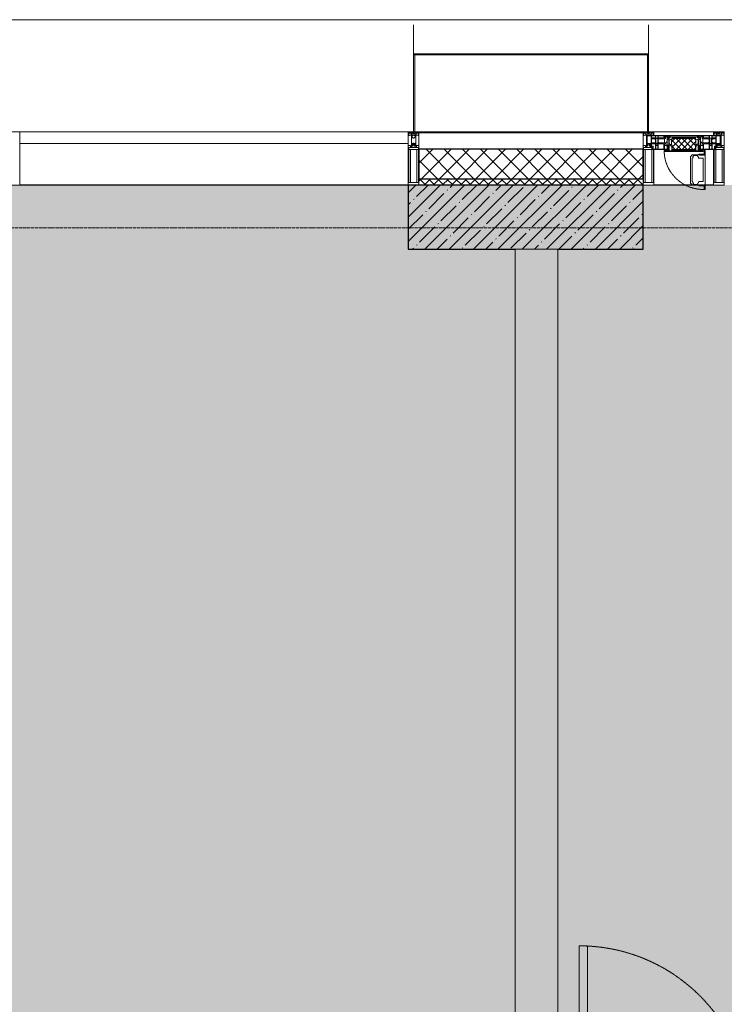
# Model space of a CAD drawing. Header units: millimetres. Extents: x -551130 to 178656, y -69521 to 202936.
# Tile 329 of 402: x -188723 to -185423, y 183830 to 188444. Entities that reach past the tile are written whole.
import ezdxf

# ---------------------------------------------------------------- set-up
doc = ezdxf.new("R2010")
doc.units = ezdxf.units.MM
doc.linetypes.add('-D1-02х01', pattern=[3, 2, -1])
doc.linetypes.add('-D1d1-15x02', pattern=[19, 15, -2, 0, -2])
for name, color, linetype, lineweight in [('_0', 7, 'Continuous', 13), ('A-COLS', 7, 'Continuous', 5), ('A-DETL-GENF', 7, 'Continuous', 5), ('A-DOOR', 7, 'Continuous', 5), ('A-GLAZ', 7, 'Continuous', 5), ('A-GLAZ-CURT', 8, 'Continuous', 5), ('A-GLAZ-CWMG', 8, 'Continuous', 5), ('A-WALL', 7, 'Continuous', 5), ('A-WALL-FNSH', 8, 'Continuous', 5), ('I-WALL', 7, 'Continuous', 5), ('S-COLS', 7, 'Continuous', 5), ('S-GRID', 7, 'Continuous', 5), ('Ограждение', 7, 'Continuous', 5), ('Поручни', 7, 'Continuous', 5)]:
    doc.layers.add(name, color=color, linetype=linetype, lineweight=lineweight)

# ---------------------------------------------------------------- blocks, each defined once
blk = doc.blocks.new('Rectangular Mullion - 50Wx250H-V1-50_AS_M_L17')
at = {"layer": 'A-DETL-GENF'}
for p, q in [((-25, 84), (-25, 250)), ((-25, 250), (0, 250)), ((-23, 237.3), (0, 237.3)), ((-23, 237.3), (-23, 84)), ((-14.9, 84), (-14.9, 237.3)), ((25, 250), (0, 250)), ((23, 237.3), (0, 237.3)), ((14.9, 84), (14.9, 237.3)), ((23, 237.3), (23, 73.6)), ((25, 65.2), (25, 250)), ((0, 84), (-15, 84)), ((-0.5, 73.6), (-15, 73.6)), ((-10, 71.3), (-12, 71.3)), ((-10, 57.4), (-10, 71.3)), ((-7, 65.2), (-5.9, 67.3)), ((-7, 65.2), (-7, 57)), ((-4.1, 67.3), (-5.9, 67.3)), ((-4.1, 67.3), (-2.9, 65.1)), ((-2.9, 65.1), (-2.9, 57)), ((0, 84), (23, 84)), ((0.5, 73.6), (23, 73.6)), ((4.1, 67.3), (2.9, 65.1)), ((2.9, 65.1), (2.9, 57)), ((4.1, 67.3), (5.9, 67.3)), ((7, 65.2), (5.9, 67.3)), ((7, 65.2), (7, 54.7)), ((8.7, 53), (7, 54.7)), ((8.7, 53), (10, 53)), ((10, 71.3), (14, 71.3)), ((10, 53), (10, 71.3)), ((10, 53), (10, 17)), ((14, 71.3), (14, 65.2)), ((14, 65.2), (25, 65.2)), ((-23.8, 14.6), (-25, 14.2)), ((-25, 0), (-25, 14.2)), ((-23.8, 17), (-23.8, 14.6)), ((-22.5, 10.6), (-23.8, 14.6)), ((-22.5, 10.6), (-23.7, 9.9)), ((-23.7, 1.3), (-23.7, 9.9)), ((-23.7, 1.3), (-11.8, 1.3)), ((-23.2, 10.2), (-22.5, 8)), ((-22.5, 8), (-22.5, 4.5)), ((-21.3, 4.5), (-22.5, 4.5)), ((-22.3, 17), (-22.3, 16)), ((-22.3, 16), (-21.3, 16)), ((-19.9, 17), (-21.3, 16)), ((-21.3, 4.5), (-21.3, 6.5)), ((-21.3, 6.5), (-14.2, 6.5)), ((-7.4, 16.6), (-18.4, 16.6)), ((-14.2, 6.5), (-14.2, 4.5)), ((-13.2, 4.5), (-14.2, 4.5)), ((-13.2, 4.5), (-12.2, 7.2)), ((-12.7, 7.6), (-11.3, 11.4)), ((-12.7, 7.6), (-11.8, 6.9)), ((-12.2, 9), (-12.2, 14.8)), ((-12.2, 14.8), (0, 14.8)), ((-11.8, 1.3), (-11.8, 6.9)), ((-10.5, 11.2), (-11.3, 11.4)), ((-10.5, 1.5), (-10.5, 11.2)), ((-4.8, 1.5), (-10.5, 1.5)), ((0, 8), (-4.8, 8)), ((-4.8, 1.5), (-4.8, 8)), ((-2.6, 16.8), (0, 16.8)), ((2.6, 16.8), (0, 16.8)), ((0, 14.8), (0, 16.8)), ((0, 14.8), (0, 16.8)), ((12.2, 14.8), (0, 14.8)), ((0, 0), (0, 8)), ((0, 8), (4.8, 8)), ((0, 0), (0, 8)), ((4.8, 1.5), (4.8, 8)), ((4.8, 1.5), (10.5, 1.5)), ((8.5, 23), (6, 25.5)), ((6, 18), (7.4, 18)), ((7.4, 18), (7.4, 16.6)), ((7.4, 16.6), (18.4, 16.6)), ((7.5, 18.5), (8.5, 18.5)), ((7.5, 17), (7.5, 18.5)), ((10, 17), (7.5, 17)), ((8.5, 18.5), (8.5, 23)), ((10.5, 11.2), (11.3, 11.4)), ((10.5, 1.5), (10.5, 11.2)), ((12.7, 7.6), (11.3, 11.4)), ((12.7, 7.6), (11.8, 6.9)), ((11.8, 1.3), (11.8, 6.9)), ((23.7, 1.3), (11.8, 1.3)), ((12.2, 9), (12.2, 14.8)), ((13.2, 4.5), (12.2, 7.2)), ((13.2, 4.5), (14.2, 4.5)), ((21.3, 6.5), (14.2, 6.5)), ((14.2, 6.5), (14.2, 4.5)), ((18.4, 16.6), (19, 17.6)), ((19, 17.6), (21.3, 16)), ((22.3, 16), (21.3, 16)), ((21.3, 4.5), (21.3, 6.5)), ((21.3, 4.5), (22.5, 4.5)), ((22.3, 17), (22.3, 16)), ((22.3, 17), (23.8, 17)), ((22.5, 10.6), (23.8, 14.6)), ((22.5, 10.6), (23.7, 9.9)), ((23.2, 10.2), (22.5, 8)), ((22.5, 8), (22.5, 4.5)), ((23.7, 1.3), (23.7, 9.9)), ((23.8, 17), (23.8, 14.6)), ((23.8, 14.6), (25, 14.2)), ((25, 0), (25, 14.2)), ((-25, 0), (0, 0)), ((25, 0), (0, 0))]:
    blk.add_line(p, q, dxfattribs=at)
for centre, start, end in [((-0.5, 73.1), 360, 90), ((0.5, 73.1), 90, 180)]:
    blk.add_arc(centre, 0.5, start, end, dxfattribs=at)
blk = doc.blocks.new('Rectangular Mullion - R_StandardFrame_50Wx250H-3538113-50_AS_M_L17')
at = {"layer": 'A-GLAZ-CWMG', "lineweight": 9}
for p, q in [((-25, 84), (-25, 250)), ((-25, 250), (25, 250)), ((25, 250), (25, 0)), ((-25, 0), (-25, 17)), ((25, 0), (-25, 0))]:
    blk.add_line(p, q, dxfattribs=at)
blk = doc.blocks.new('A_PAN_Створка - 383мм-V28-50_AS_M_L17')
at = {"layer": 'A-GLAZ-CURT'}
h = blk.add_hatch(dxfattribs=at)
h.set_pattern_fill('FP_29', color=256, style=0, pattern_type=2)
h.set_pattern_definition([(45, (-6640, -29700), (-14.142136, 14.142136), []), (135, (-6640, -29700), (-14.142136, -14.142136), [])])
h.paths.add_polyline_path([(53.6, -82.7), (54.6, -81.8), (54.6, -63.4), (57.2, -60.8), (57.2, -36.4), (54.9, -34.1), (54.5, -31.8), (-54.5, -31.8), (-54.9, -34.1), (-57.2, -36.4), (-57.2, -60.8), (-54.6, -63.4), (-53.6, -82.7), (-39.1, -82.7)])
at = {"layer": 'A-DETL-GENF'}
for p, q in [((-70, -32.1), (-61.4, -23.5)), ((-70, -62.5), (-70, -32.1)), ((-67.8, -38.3), (-65.7, -37.4)), ((-67.8, -55.7), (-67.8, -38.3)), ((-65.7, -37.4), (-60.8, -34.7)), ((61.4, -23.5), (-61.4, -23.5)), ((-60.8, -34.7), (-57.3, -35.9)), ((-55.2, -33.8), (-57.3, -35.9)), ((-54.9, -34.1), (-57.2, -36.4)), ((-57.2, -36.4), (-57.2, -60.8)), ((-55.2, -33.8), (-54.8, -31.5)), ((-54.9, -25.8), (-53.9, -24.8)), ((-54.9, -29.5), (-54.9, -25.8)), ((-53.9, -30.5), (-54.9, -29.5)), ((-54.5, -31.8), (-54.9, -34.1)), ((0, -31.5), (-54.8, -31.5)), ((54.5, -31.8), (-54.5, -31.8)), ((-53.9, -24.8), (53.9, -24.8)), ((53.9, -30.5), (-53.9, -30.5)), ((0, -31.5), (54.8, -31.5)), ((54.9, -25.8), (53.9, -24.8)), ((53.9, -30.5), (54.9, -29.5)), ((54.9, -34.1), (54.5, -31.8)), ((55.2, -33.8), (54.8, -31.5)), ((54.9, -29.5), (54.9, -25.8)), ((57.2, -36.4), (54.9, -34.1)), ((55.2, -33.8), (57.3, -35.9)), ((57.2, -60.8), (57.2, -36.4)), ((60.8, -34.7), (57.3, -35.9)), ((65.7, -37.4), (60.8, -34.7)), ((70, -32.1), (61.4, -23.5)), ((67.8, -38.3), (65.7, -37.4)), ((67.8, -55.7), (67.8, -38.3)), ((70, -62.5), (70, -32.1)), ((-91.5, -87.5), (-73.9, -87.5)), ((-91.5, -92), (-91.5, -87.5)), ((-91.5, -92), (91.5, -92)), ((-83.4, -90.3), (-83.4, -87.5)), ((-83.4, -90.3), (-69.4, -90.3)), ((-73.9, -62.5), (-70, -62.5)), ((-73.9, -87.5), (-73.9, -62.5)), ((-69.4, -66.5), (-73.9, -66.5)), ((-73.9, -81.5), (-69.4, -81.5)), ((-69.4, -85.5), (-73.9, -85.5)), ((-69.4, -81.5), (-69.4, -66.5)), ((-69.4, -90.3), (-69.4, -85.5)), ((-61.7, -62.5), (-67.9, -62.5)), ((-67.9, -62.5), (-67.9, -89.3)), ((-67.9, -89.3), (-66.9, -90.3)), ((-66, -56.5), (-67.8, -55.7)), ((-66.9, -90.3), (-57.4, -90.3)), ((-66, -56.5), (-62, -59.1)), ((-62, -59.1), (-60.7, -61)), ((-61.7, -64.9), (-61.7, -62.5)), ((-60.1, -67.7), (-61.7, -64.9)), ((-60.7, -61), (-57.4, -61)), ((-56.4, -67.7), (-60.1, -67.7)), ((-57.4, -61), (-54.9, -63.5)), ((-57.4, -90.3), (-56.4, -89.4)), ((-57.2, -60.8), (-54.6, -63.4)), ((-56.4, -89.4), (-56.4, -67.7)), ((-54.9, -63.5), (-54.9, -81.9)), ((-54.9, -81.9), (-53.8, -83)), ((-54.9, -85.6), (-53.9, -84.6)), ((-54.9, -89.3), (-54.9, -85.6)), ((-53.9, -90.3), (-54.9, -89.3)), ((-54.6, -63.4), (-54.6, -81.8)), ((-54.6, -81.8), (-53.6, -82.7)), ((-53.9, -84.6), (53.9, -84.6)), ((53.9, -90.3), (-53.9, -90.3)), ((53.8, -83), (-53.8, -83)), ((-53.6, -82.7), (53.6, -82.7)), ((53.6, -82.7), (54.6, -81.8)), ((54.9, -81.9), (53.8, -83)), ((54.9, -85.6), (53.9, -84.6)), ((53.9, -90.3), (54.9, -89.3)), ((54.6, -63.4), (57.2, -60.8)), ((54.6, -81.8), (54.6, -63.4)), ((57.4, -61), (54.9, -63.5)), ((54.9, -63.5), (54.9, -81.9)), ((54.9, -89.3), (54.9, -85.6)), ((56.4, -67.7), (60.1, -67.7)), ((56.4, -89.4), (56.4, -67.7)), ((57.4, -90.3), (56.4, -89.4)), ((60.7, -61), (57.4, -61)), ((66.9, -90.3), (57.4, -90.3)), ((60.1, -67.7), (61.7, -64.9)), ((62, -59.1), (60.7, -61)), ((61.7, -62.5), (67.9, -62.5)), ((61.7, -64.9), (61.7, -62.5)), ((66, -56.5), (62, -59.1)), ((66, -56.5), (67.8, -55.7)), ((67.9, -89.3), (66.9, -90.3)), ((67.9, -62.5), (67.9, -89.3)), ((69.4, -66.5), (73.9, -66.5)), ((69.4, -81.5), (69.4, -66.5)), ((73.9, -81.5), (69.4, -81.5)), ((69.4, -85.5), (73.9, -85.5)), ((69.4, -90.3), (69.4, -85.5)), ((83.4, -90.3), (69.4, -90.3)), ((73.9, -62.5), (70, -62.5)), ((73.9, -87.5), (73.9, -62.5)), ((91.5, -87.5), (73.9, -87.5)), ((83.4, -90.3), (83.4, -87.5)), ((91.5, -92), (91.5, -87.5))]:
    blk.add_line(p, q, dxfattribs=at)
at = {"layer": 'A-DETL-GENF', "color": 9, "true_color": 0xc8c8c8}
for p, q in [((95.1, -87.5), (95.1, -105.1)), ((99.6, -87.5), (95.1, -87.5)), ((99.6, -270.5), (99.6, -87.5)), ((39.7, -109), (31.1, -117.6)), ((31.1, -117.6), (31.1, -240.4)), ((41.4, -123.8), (39.1, -124.2)), ((39.1, -179), (39.1, -124.2)), ((70.1, -109), (39.7, -109)), ((41.4, -123.8), (43.5, -121.7)), ((45, -113.3), (42.3, -118.2)), ((42.3, -118.2), (43.5, -121.7)), ((45.9, -111.2), (45, -113.3)), ((63.3, -111.2), (45.9, -111.2)), ((64.1, -113), (63.3, -111.2)), ((64.1, -113), (66.7, -117)), ((66.7, -117), (68.6, -118.3)), ((68.6, -118.3), (68.6, -121.6)), ((68.6, -121.6), (71.1, -124.1)), ((70.1, -105.1), (70.1, -109)), ((95.1, -105.1), (70.1, -105.1)), ((71.1, -124.1), (89.5, -124.1)), ((74.1, -109.6), (74.1, -105.1)), ((89.1, -109.6), (74.1, -109.6)), ((89.1, -105.1), (89.1, -109.6)), ((89.5, -124.1), (90.6, -125.2)), ((90.6, -125.2), (90.6, -232.8)), ((93.1, -109.6), (93.1, -105.1)), ((97.9, -109.6), (93.1, -109.6)), ((97.9, -95.6), (95.1, -95.6)), ((97.9, -95.6), (97.9, -109.6)), ((39.1, -179), (39.1, -233.8)), ((39.7, -249), (31.1, -240.4)), ((41.4, -234.2), (39.1, -233.8)), ((70.1, -249), (39.7, -249)), ((41.4, -234.2), (43.5, -236.3)), ((42.3, -239.8), (43.5, -236.3)), ((45, -244.7), (42.3, -239.8)), ((45.9, -246.8), (45, -244.7)), ((63.3, -246.8), (45.9, -246.8)), ((64.1, -245), (63.3, -246.8)), ((64.1, -245), (66.7, -241)), ((66.7, -241), (68.6, -239.7)), ((68.6, -236.4), (71.1, -233.9)), ((68.6, -239.7), (68.6, -236.4)), ((70.1, -252.9), (70.1, -249)), ((95.1, -252.9), (70.1, -252.9)), ((71.1, -233.9), (89.5, -233.9)), ((74.1, -248.4), (74.1, -252.9)), ((89.1, -248.4), (74.1, -248.4)), ((89.1, -252.9), (89.1, -248.4)), ((89.5, -233.9), (90.6, -232.8)), ((93.1, -248.4), (93.1, -252.9)), ((97.9, -248.4), (93.1, -248.4)), ((95.1, -270.5), (95.1, -252.9)), ((97.9, -262.4), (95.1, -262.4)), ((99.6, -270.5), (95.1, -270.5)), ((97.9, -262.4), (97.9, -248.4))]:
    blk.add_line(p, q, dxfattribs=at)
at = {"layer": 'A-GLAZ'}
for p, q in [((-67.9, -17), (-171, -17)), ((-171, -17), (-171, -57)), ((-171, -18.5), (-153.5, -18.5)), ((-153.5, -18.5), (-152, -20)), ((-152, -20), (-152, -73.5)), ((-150.5, -17), (-150.5, -29.4)), ((-132.4, -18.6), (-150.5, -18.6)), ((-150.5, -29.4), (-132.4, -29.4)), ((-150.5, -33.6), (-150.5, -68)), ((-136.3, -33.6), (-150.5, -33.6)), ((-137.2, -31), (-135.8, -35)), ((-132.5, -31), (-137.2, -31)), ((-132.1, -36.8), (-135.8, -35)), ((-132.5, -31.9), (-133.4, -33.7)), ((-133.4, -33.7), (-130.1, -35.3)), ((-132.5, -31.9), (-132.5, -31)), ((-132.4, -29.4), (-132.4, -18.6)), ((-132.1, -49), (-132.1, -36.8)), ((-131, -18.2), (-131, -29.5)), ((-120.8, -18.2), (-131, -18.2)), ((-131, -29.5), (-120.8, -29.5)), ((-131, -30.9), (-131, -33)), ((-120.8, -30.9), (-131, -30.9)), ((-129.4, -34.6), (-131, -33)), ((-130.1, -35.3), (-129.4, -34.6)), ((-130.1, -35.3), (-130.1, -50.4)), ((-122.4, -34.6), (-120.8, -33)), ((-121.7, -35.3), (-122.4, -34.6)), ((-118.4, -33.7), (-121.7, -35.3)), ((-121.7, -35.3), (-121.7, -50.4)), ((-120.8, -18.2), (-120.8, -29.5)), ((-120.8, -30.9), (-120.8, -33)), ((-119.7, -36.8), (-115.9, -35)), ((-119.7, -49), (-119.7, -36.8)), ((-119.3, -18.6), (-92.5, -18.6)), ((-119.3, -29.4), (-119.3, -18.6)), ((-92.5, -29.4), (-119.3, -29.4)), ((-119.3, -31), (-114.6, -31)), ((-119.3, -31.9), (-119.3, -31)), ((-119.3, -31.9), (-118.4, -33.7)), ((-114.6, -31), (-115.9, -35)), ((-94.1, -33.5), (-115.4, -33.5)), ((-89.9, -35.1), (-94.1, -33.5)), ((-92.5, -18.6), (-92.5, -29.4)), ((-90.8, -18.5), (-90.8, -29.4)), ((-87.3, -18.5), (-90.8, -18.5)), ((-90.8, -29.4), (-85.9, -29.4)), ((-89.9, -32.5), (-89.9, -35.1)), ((-85.9, -32.5), (-89.9, -32.5)), ((-89.9, -35.1), (-89.9, -50.9)), ((-87.3, -20.4), (-87.3, -18.5)), ((-87.3, -20.4), (-87.3, -21.9)), ((-84.8, -20.4), (-87.3, -20.4)), ((-87.3, -21.9), (-85.9, -21.9)), ((-85.9, -18.2), (-85.9, -20.4)), ((-75.9, -18.2), (-85.9, -18.2)), ((-85.9, -21.9), (-85.9, -29.4)), ((-85.9, -29.4), (-85.9, -32.5)), ((-85.9, -53.5), (-78, -45.6)), ((-83.4, -20.4), (-84.8, -20.4)), ((-70, -33.8), (-83.4, -20.4)), ((-78, -84), (-78, -23.5)), ((-78, -23.5), (-67.9, -23.5)), ((-78, -36.8), (-70, -36.8)), ((-78, -45.6), (-78, -36.8)), ((-75.9, -21.5), (-75.9, -18.2)), ((-75.9, -21.5), (-75.9, -23.5)), ((-74.9, -21.5), (-75.9, -21.5)), ((-75.9, -23.5), (-73, -23.5)), ((-74.9, -17.9), (-74.9, -21.5)), ((-68.9, -17.9), (-74.9, -17.9)), ((-67.2, -29.3), (-73, -23.5)), ((-61.4, -23.5), (-70, -32.1)), ((-70, -32.1), (-70, -62.5)), ((-70, -36.8), (-70, -33.8)), ((-68.9, -21.5), (-68.9, -17.9)), ((-67.9, -21.5), (-68.9, -21.5)), ((67.9, -17), (-67.9, -17)), ((-61.4, -23.5), (-67.9, -17)), ((-67.9, -17), (-67.9, -23.5)), ((-67.9, -17), (67.9, -17)), ((-67.9, -21.5), (-67.9, -23.5)), ((-67.9, -23.5), (-64.6, -26.8)), ((-67.9, -23.5), (-64.6, -26.8)), ((-64.6, -26.8), (-67.2, -29.3)), ((-64.6, -26.8), (-61.4, -23.5)), ((61.4, -23.5), (-61.4, -23.5)), ((67.9, -17), (61.4, -23.5)), ((70, -32.1), (61.4, -23.5)), ((61.4, -23.5), (64.6, -26.8)), ((67.9, -23.5), (64.6, -26.8)), ((64.6, -26.8), (67.9, -23.5)), ((64.6, -26.8), (67.2, -29.3)), ((67.2, -29.3), (73, -23.5)), ((67.9, -23.5), (67.9, -17)), ((171, -17), (67.9, -17)), ((67.9, -21.5), (67.9, -23.5)), ((67.9, -21.5), (68.9, -21.5)), ((67.9, -23.5), (78, -23.5)), ((68.9, -17.9), (74.9, -17.9)), ((68.9, -21.5), (68.9, -17.9)), ((70, -33.8), (83.4, -20.4)), ((70, -62.5), (70, -32.1)), ((70, -36.8), (70, -33.8)), ((78, -36.8), (70, -36.8)), ((75.9, -23.5), (73, -23.5)), ((74.9, -17.9), (74.9, -21.5)), ((74.9, -21.5), (75.9, -21.5)), ((75.9, -18.2), (85.9, -18.2)), ((75.9, -21.5), (75.9, -18.2)), ((75.9, -21.5), (75.9, -23.5)), ((78, -23.5), (78, -84)), ((78, -45.6), (78, -36.8)), ((85.9, -53.5), (78, -45.6)), ((83.4, -20.4), (84.8, -20.4)), ((84.8, -20.4), (87.3, -20.4)), ((85.9, -18.2), (85.9, -20.4)), ((85.9, -21.9), (85.9, -29.4)), ((87.3, -21.9), (85.9, -21.9)), ((85.9, -29.4), (85.9, -32.5)), ((90.8, -29.4), (85.9, -29.4)), ((85.9, -32.5), (89.9, -32.5)), ((87.3, -18.5), (90.8, -18.5)), ((87.3, -20.4), (87.3, -18.5)), ((87.3, -20.4), (87.3, -21.9)), ((89.9, -32.5), (89.9, -35.1)), ((89.9, -35.1), (94.1, -33.5)), ((89.9, -35.1), (89.9, -50.9)), ((90.8, -18.5), (90.8, -29.4)), ((92.5, -18.6), (92.5, -29.4)), ((119.3, -18.6), (92.5, -18.6)), ((92.5, -29.4), (119.3, -29.4)), ((94.1, -33.5), (115.4, -33.5)), ((114.6, -31), (115.9, -35)), ((119.3, -31), (114.6, -31)), ((119.7, -36.8), (115.9, -35)), ((119.3, -31.9), (118.4, -33.7)), ((118.4, -33.7), (121.7, -35.3)), ((119.3, -29.4), (119.3, -18.6)), ((119.3, -31.9), (119.3, -31)), ((119.7, -49), (119.7, -36.8)), ((120.8, -18.2), (120.8, -29.5)), ((120.8, -18.2), (131, -18.2)), ((131, -29.5), (120.8, -29.5)), ((120.8, -30.9), (120.8, -33)), ((120.8, -30.9), (131, -30.9)), ((122.4, -34.6), (120.8, -33)), ((121.7, -35.3), (122.4, -34.6)), ((121.7, -35.3), (121.7, -50.4)), ((129.4, -34.6), (131, -33)), ((130.1, -35.3), (129.4, -34.6)), ((133.4, -33.7), (130.1, -35.3)), ((130.1, -35.3), (130.1, -50.4)), ((131, -18.2), (131, -29.5)), ((131, -30.9), (131, -33)), ((132.1, -36.8), (135.8, -35)), ((132.1, -49), (132.1, -36.8)), ((132.4, -18.6), (150.5, -18.6)), ((132.4, -29.4), (132.4, -18.6)), ((150.5, -29.4), (132.4, -29.4)), ((132.5, -31), (137.2, -31)), ((132.5, -31.9), (132.5, -31)), ((132.5, -31.9), (133.4, -33.7)), ((137.2, -31), (135.8, -35)), ((136.3, -33.6), (150.5, -33.6)), ((150.5, -17), (150.5, -29.4)), ((150.5, -33.6), (150.5, -68)), ((153.5, -18.5), (152, -20)), ((152, -20), (152, -73.5)), ((171, -18.5), (153.5, -18.5)), ((171, -57), (171, -17)), ((-171, -55.5), (-152, -55.5)), ((-171, -57), (-156, -57)), ((-153, -60), (-153, -73.5)), ((-153, -73.5), (-150, -73.5)), ((-136.4, -52.4), (-150.5, -52.4)), ((-150.5, -56.6), (-132.4, -56.6)), ((-150.5, -68), (-143.5, -68)), ((-150.5, -69.5), (-150.5, -73.5)), ((-145, -69.5), (-150.5, -69.5)), ((-150, -73.5), (-150, -84)), ((-150, -84), (-78, -84)), ((-148.5, -81), (-148.5, -82.5)), ((-143.5, -81), (-148.5, -81)), ((-148.5, -82.5), (-132.4, -82.5)), ((-145, -69.5), (-145, -79.5)), ((-143.5, -68), (-143.5, -81)), ((-137.2, -54.8), (-135.8, -50.8)), ((-132.5, -54.8), (-137.2, -54.8)), ((-132.1, -49), (-135.8, -50.8)), ((-133.4, -52), (-130.1, -50.4)), ((-132.5, -53.8), (-133.4, -52)), ((-132.5, -53.8), (-132.5, -54.8)), ((-132.4, -56.6), (-132.4, -82.5)), ((-129.4, -51.1), (-131, -52.7)), ((-131, -55.1), (-131, -52.7)), ((-120.8, -55.1), (-131, -55.1)), ((-131, -56.5), (-131, -62.6)), ((-131, -56.5), (-120.8, -56.5)), ((-120.8, -62.6), (-131, -62.6)), ((-131, -64.6), (-120.8, -64.6)), ((-131, -82.5), (-131, -64.6)), ((-131, -82.5), (-120.8, -82.5)), ((-130.1, -50.4), (-129.4, -51.1)), ((-121.7, -50.4), (-122.4, -51.1)), ((-122.4, -51.1), (-120.8, -52.7)), ((-118.4, -52), (-121.7, -50.4)), ((-120.8, -55.1), (-120.8, -52.7)), ((-120.8, -56.5), (-120.8, -62.6)), ((-120.8, -82.5), (-120.8, -64.6)), ((-119.7, -49), (-115.9, -50.8)), ((-119.3, -53.8), (-118.4, -52)), ((-119.3, -53.8), (-119.3, -54.8)), ((-119.3, -54.8), (-114.6, -54.8)), ((-119.3, -56.6), (-119.3, -82.5)), ((-92.5, -56.6), (-119.3, -56.6)), ((-119.3, -82.5), (-92.5, -82.5)), ((-114.6, -54.8), (-115.9, -50.8)), ((-94.1, -52.5), (-115.3, -52.5)), ((-89.9, -50.9), (-94.1, -52.5)), ((-92.5, -56.6), (-92.5, -82.5)), ((-73.9, -87.5), (-91.5, -87.5)), ((-91.5, -87.5), (-91.5, -92)), ((-91.5, -92), (91.5, -92)), ((-90.8, -56.6), (-85.9, -56.6)), ((-90.8, -62.7), (-90.8, -56.6)), ((-80.4, -62.7), (-90.8, -62.7)), ((-90.8, -64.6), (-90.8, -82.5)), ((-80.1, -64.6), (-90.8, -64.6)), ((-90.8, -82.5), (-79.5, -82.5)), ((-89.9, -52.2), (-89.9, -50.9)), ((-89.9, -52.2), (-88.6, -53.5)), ((-85.9, -53.5), (-88.6, -53.5)), ((-85.9, -56.6), (-85.9, -53.5)), ((-78, -84), (-85, -84)), ((-85, -84), (-85, -87.5)), ((-85, -87.5), (-78, -87.5)), ((-80.4, -61.1), (-80.4, -62.7)), ((-78, -61.1), (-80.4, -61.1)), ((-80.1, -66.1), (-80.1, -64.6)), ((-78, -66.1), (-80.1, -66.1)), ((-79.5, -80.6), (-78, -80.6)), ((-79.5, -82.5), (-79.5, -80.6)), ((-78, -66.1), (-78, -61.1)), ((-78, -87.5), (-78, -84)), ((-78, -84), (-73.9, -84)), ((-70, -62.5), (-73.9, -62.5)), ((-73.9, -62.5), (-73.9, -87.5)), ((73.9, -62.5), (70, -62.5)), ((73.9, -87.5), (73.9, -62.5)), ((73.9, -84), (78, -84)), ((91.5, -87.5), (73.9, -87.5)), ((78, -61.1), (80.4, -61.1)), ((78, -66.1), (78, -61.1)), ((78, -66.1), (80.1, -66.1)), ((79.5, -80.6), (78, -80.6)), ((78, -87.5), (78, -84)), ((78, -84), (85, -84)), ((78, -84), (150, -84)), ((85, -87.5), (78, -87.5)), ((79.5, -82.5), (79.5, -80.6)), ((90.8, -82.5), (79.5, -82.5)), ((80.1, -64.6), (90.8, -64.6)), ((80.1, -66.1), (80.1, -64.6)), ((80.4, -61.1), (80.4, -62.7)), ((80.4, -62.7), (90.8, -62.7)), ((85, -84), (85, -87.5)), ((85.9, -53.5), (88.6, -53.5)), ((85.9, -56.6), (85.9, -53.5)), ((90.8, -56.6), (85.9, -56.6)), ((89.9, -52.2), (88.6, -53.5)), ((89.9, -50.9), (94.1, -52.5)), ((89.9, -52.2), (89.9, -50.9)), ((90.8, -62.7), (90.8, -56.6)), ((90.8, -64.6), (90.8, -82.5)), ((91.5, -92), (91.5, -87.5)), ((92.5, -56.6), (119.3, -56.6)), ((92.5, -56.6), (92.5, -82.5)), ((119.3, -82.5), (92.5, -82.5)), ((94.1, -52.5), (115.3, -52.5)), ((114.6, -54.8), (115.9, -50.8)), ((119.3, -54.8), (114.6, -54.8)), ((119.7, -49), (115.9, -50.8)), ((118.4, -52), (121.7, -50.4)), ((119.3, -53.8), (118.4, -52)), ((119.3, -53.8), (119.3, -54.8)), ((119.3, -56.6), (119.3, -82.5)), ((122.4, -51.1), (120.8, -52.7)), ((120.8, -55.1), (120.8, -52.7)), ((120.8, -55.1), (131, -55.1)), ((120.8, -56.5), (120.8, -62.6)), ((131, -56.5), (120.8, -56.5)), ((120.8, -62.6), (131, -62.6)), ((120.8, -82.5), (120.8, -64.6)), ((131, -64.6), (120.8, -64.6)), ((131, -82.5), (120.8, -82.5)), ((121.7, -50.4), (122.4, -51.1)), ((130.1, -50.4), (129.4, -51.1)), ((129.4, -51.1), (131, -52.7)), ((133.4, -52), (130.1, -50.4)), ((131, -55.1), (131, -52.7)), ((131, -56.5), (131, -62.6)), ((131, -82.5), (131, -64.6)), ((132.1, -49), (135.8, -50.8)), ((150.5, -56.6), (132.4, -56.6)), ((132.4, -56.6), (132.4, -82.5)), ((148.5, -82.5), (132.4, -82.5)), ((132.5, -53.8), (133.4, -52)), ((132.5, -53.8), (132.5, -54.8)), ((132.5, -54.8), (137.2, -54.8)), ((137.2, -54.8), (135.8, -50.8)), ((136.4, -52.4), (150.5, -52.4)), ((143.5, -68), (143.5, -81)), ((150.5, -68), (143.5, -68)), ((143.5, -81), (148.5, -81)), ((145, -69.5), (150.5, -69.5)), ((145, -69.5), (145, -79.5)), ((148.5, -81), (148.5, -82.5)), ((150, -84), (150, -73.5)), ((150, -73.5), (153, -73.5)), ((150.5, -69.5), (150.5, -73.5)), ((171, -55.5), (152, -55.5)), ((153, -73.5), (153, -60)), ((156, -57), (171, -57))]:
    blk.add_line(p, q, dxfattribs=at)
for centre, start, end in [((-156, -60), 0, 90), ((156, -60), 90, 180)]:
    blk.add_arc(centre, 3, start, end, dxfattribs=at)
at = {"layer": 'A-GLAZ', "linetype": '-D1-02х01'}
blk.add_arc((91.4, -87.5), 183, 181.4091, 271.1445, dxfattribs=at)
blk = doc.blocks.new('Rectangular Mullion - R_StandardFrame_50Wx250H-3323618-50_AS_M_L17')
at = {"layer": 'A-GLAZ-CWMG'}
for p, q in [((37450, 1250), (37450, 1039.9)), ((37700, 1250), (37700, 970)), ((37450, 1010.4), (37450, 970))]:
    blk.add_line(p, q, dxfattribs=at)
blk = doc.blocks.new('System Panel - A_PAN_Glass-5026786-50_AS_M_L17')
at = {"layer": 'A-GLAZ-CURT'}
for p, q in [((910, 0), (-910, 0)), ((-910, 0), (-910, -55)), ((910, -55), (910, 0)), ((-910, -55), (910, -55))]:
    blk.add_line(p, q, dxfattribs=at)
blk = doc.blocks.new('Rectangular Mullion - R_StandardFrame_50Wx250H-3343043-50_AS_M_L17')
at = {"layer": 'A-GLAZ-CWMG'}
blk.add_line((11950, 29450), (10130, 29450), dxfattribs=at)
blk = doc.blocks.new('Rectangular Mullion - 50Wx250H-2623690-50_AS_M_L17')
at = {"layer": 'A-DETL-GENF'}
for p, q in [((-25, 65.2), (-25, 250)), ((-25, 250), (0, 250)), ((-23, 237.3), (0, 237.3)), ((-23, 237.3), (-23, 73.6)), ((-14.9, 84), (-14.9, 237.3)), ((25, 250), (0, 250)), ((23, 237.3), (0, 237.3)), ((14.9, 84), (14.9, 237.3)), ((23, 237.3), (23, 73.6)), ((25, 65.2), (25, 250)), ((-14, 65.2), (-25, 65.2)), ((0, 84), (-23, 84)), ((-0.5, 73.6), (-23, 73.6)), ((-14, 71.3), (-14, 65.2)), ((-10, 71.3), (-14, 71.3)), ((-10, 53), (-10, 71.3)), ((-8.7, 53), (-10, 53)), ((-10, 53), (-10, 17)), ((-8.7, 53), (-7, 54.7)), ((-7, 65.2), (-5.9, 67.3)), ((-7, 65.2), (-7, 54.7)), ((-4.1, 67.3), (-5.9, 67.3)), ((-4.1, 67.3), (-2.9, 65.1)), ((-2.9, 65.1), (-2.9, 54.6)), ((-1.3, 53), (-2.9, 54.6)), ((0, 53), (-1.3, 53)), ((0, 84), (23, 84)), ((0, 53), (1.3, 53)), ((0.5, 73.6), (23, 73.6)), ((1.3, 53), (2.9, 54.6)), ((4.1, 67.3), (2.9, 65.1)), ((2.9, 65.1), (2.9, 54.6)), ((4.1, 67.3), (5.9, 67.3)), ((7, 65.2), (5.9, 67.3)), ((7, 65.2), (7, 54.7)), ((8.7, 53), (7, 54.7)), ((8.7, 53), (10, 53)), ((10, 71.3), (14, 71.3)), ((10, 53), (10, 71.3)), ((10, 53), (10, 17)), ((14, 71.3), (14, 65.2)), ((14, 65.2), (25, 65.2)), ((-23.8, 14.6), (-25, 14.2)), ((-25, 0), (-25, 14.2)), ((-22.3, 17), (-23.8, 17)), ((-23.8, 17), (-23.8, 14.6)), ((-22.5, 10.6), (-23.8, 14.6)), ((-22.5, 10.6), (-23.7, 9.9)), ((-23.7, 1.3), (-23.7, 9.9)), ((-23.7, 1.3), (-11.8, 1.3)), ((-23.2, 10.2), (-22.5, 8)), ((-22.5, 8), (-22.5, 4.5)), ((-21.3, 4.5), (-22.5, 4.5)), ((-22.3, 17), (-22.3, 16)), ((-22.3, 16), (-21.3, 16)), ((-19, 17.6), (-21.3, 16)), ((-21.3, 4.5), (-21.3, 6.5)), ((-21.3, 6.5), (-14.2, 6.5)), ((-18.4, 16.6), (-19, 17.6)), ((-7.4, 16.6), (-18.4, 16.6)), ((-14.2, 6.5), (-14.2, 4.5)), ((-13.2, 4.5), (-14.2, 4.5)), ((-13.2, 4.5), (-12.2, 7.2)), ((-12.7, 7.6), (-11.3, 11.4)), ((-12.7, 7.6), (-11.8, 6.9)), ((-12.2, 9), (-12.2, 14.8)), ((-12.2, 14.8), (0, 14.8)), ((-11.8, 1.3), (-11.8, 6.9)), ((-10.5, 11.2), (-11.3, 11.4)), ((-10.5, 1.5), (-10.5, 11.2)), ((-4.8, 1.5), (-10.5, 1.5)), ((-10, 17), (-7.5, 17)), ((-8.5, 23), (-1.5, 30)), ((-8.5, 18.5), (-8.5, 23)), ((-7.5, 18.5), (-8.5, 18.5)), ((-7.5, 17), (-7.5, 18.5)), ((-7.4, 18), (-7.4, 16.6)), ((-2.6, 18), (-7.4, 18)), ((0, 8), (-4.8, 8)), ((-4.8, 1.5), (-4.8, 8)), ((-2.6, 18), (-2.6, 16.8)), ((-2.6, 16.8), (0, 16.8)), ((-1.5, 30), (0, 30)), ((1.5, 30), (0, 30)), ((2.6, 16.8), (0, 16.8)), ((0, 14.8), (0, 16.8)), ((0, 14.8), (0, 16.8)), ((12.2, 14.8), (0, 14.8)), ((0, 0), (0, 8)), ((0, 8), (4.8, 8)), ((0, 0), (0, 8)), ((8.5, 23), (1.5, 30)), ((2.6, 18), (2.6, 16.8)), ((2.6, 18), (7.4, 18)), ((4.8, 1.5), (4.8, 8)), ((4.8, 1.5), (10.5, 1.5)), ((7.4, 18), (7.4, 16.6)), ((7.4, 16.6), (18.4, 16.6)), ((7.5, 18.5), (8.5, 18.5)), ((7.5, 17), (7.5, 18.5)), ((10, 17), (7.5, 17)), ((8.5, 18.5), (8.5, 23)), ((10.5, 11.2), (11.3, 11.4)), ((10.5, 1.5), (10.5, 11.2)), ((12.7, 7.6), (11.3, 11.4)), ((12.7, 7.6), (11.8, 6.9)), ((11.8, 1.3), (11.8, 6.9)), ((23.7, 1.3), (11.8, 1.3)), ((12.2, 9), (12.2, 14.8)), ((13.2, 4.5), (12.2, 7.2)), ((13.2, 4.5), (14.2, 4.5)), ((21.3, 6.5), (14.2, 6.5)), ((14.2, 6.5), (14.2, 4.5)), ((18.4, 16.6), (19, 17.6)), ((19, 17.6), (21.3, 16)), ((22.3, 16), (21.3, 16)), ((21.3, 4.5), (21.3, 6.5)), ((21.3, 4.5), (22.5, 4.5)), ((22.3, 17), (22.3, 16)), ((22.3, 17), (23.8, 17)), ((22.5, 10.6), (23.8, 14.6)), ((22.5, 10.6), (23.7, 9.9)), ((23.2, 10.2), (22.5, 8)), ((22.5, 8), (22.5, 4.5)), ((23.7, 1.3), (23.7, 9.9)), ((23.8, 17), (23.8, 14.6)), ((23.8, 14.6), (25, 14.2)), ((25, 0), (25, 14.2)), ((-25, 0), (0, 0)), ((25, 0), (0, 0))]:
    blk.add_line(p, q, dxfattribs=at)
for centre, start, end in [((-0.5, 73.1), 360, 90), ((0.5, 73.1), 90, 180)]:
    blk.add_arc(centre, 0.5, start, end, dxfattribs=at)
blk = doc.blocks.new('Rectangular Mullion - R_StandardFrame_50Wx250H-4058886-50_AS_M_L17')
at = {"layer": 'A-GLAZ-CWMG', "lineweight": 9}
for p, q in [((-50, 0), (-50, 250)), ((-50, 250), (0, 250)), ((0, 250), (0, 0)), ((0, 0), (-50, 0))]:
    blk.add_line(p, q, dxfattribs=at)
blk = doc.blocks.new('Ограждение - Ограждение-4621532-50_AS_M_L17')
at = {"layer": 'Поручни'}
blk.add_line((16400, 30175), (-1225, 30175), dxfattribs=at)
blk = doc.blocks.new('Rectangular Mullion - 50Wx250H-V4-50_AS_M_L17')
at = {"layer": 'A-DETL-GENF'}
for p, q in [((-25, 65.2), (-25, 250)), ((-25, 250), (0, 250)), ((-23, 237.3), (0, 237.3)), ((-23, 237.3), (-23, 73.6)), ((-14.9, 84), (-14.9, 237.3)), ((25, 250), (0, 250)), ((23, 237.3), (0, 237.3)), ((14.9, 84), (14.9, 237.3)), ((23, 237.3), (23, 84)), ((25, 84), (25, 250)), ((-14, 65.2), (-25, 65.2)), ((0, 84), (-23, 84)), ((-0.5, 73.6), (-23, 73.6)), ((-14, 71.3), (-14, 65.2)), ((-10, 71.3), (-14, 71.3)), ((-10, 53), (-10, 71.3)), ((-8.7, 53), (-10, 53)), ((-10, 53), (-10, 17)), ((-8.7, 53), (-7, 54.7)), ((-7, 65.2), (-5.9, 67.3)), ((-7, 65.2), (-7, 54.7)), ((-4.1, 67.3), (-5.9, 67.3)), ((-4.1, 67.3), (-2.9, 65.1)), ((-2.9, 65.1), (-2.9, 57)), ((0, 84), (15, 84)), ((0.5, 73.6), (15, 73.6)), ((4.1, 67.3), (2.9, 65.1)), ((2.9, 65.1), (2.9, 57)), ((4.1, 67.3), (5.9, 67.3)), ((7, 65.2), (5.9, 67.3)), ((7, 65.2), (7, 57)), ((10, 71.3), (12, 71.3)), ((10, 57.4), (10, 71.3)), ((-23.8, 14.6), (-25, 14.2)), ((-25, 0), (-25, 14.2)), ((-22.3, 17), (-23.8, 17)), ((-23.8, 17), (-23.8, 14.6)), ((-22.5, 10.6), (-23.8, 14.6)), ((-22.5, 10.6), (-23.7, 9.9)), ((-23.7, 1.3), (-23.7, 9.9)), ((-23.7, 1.3), (-11.8, 1.3)), ((-23.2, 10.2), (-22.5, 8)), ((-22.5, 8), (-22.5, 4.5)), ((-21.3, 4.5), (-22.5, 4.5)), ((-22.3, 17), (-22.3, 16)), ((-22.3, 16), (-21.3, 16)), ((-19, 17.6), (-21.3, 16)), ((-21.3, 4.5), (-21.3, 6.5)), ((-21.3, 6.5), (-14.2, 6.5)), ((-18.4, 16.6), (-19, 17.6)), ((-7.4, 16.6), (-18.4, 16.6)), ((-14.2, 6.5), (-14.2, 4.5)), ((-13.2, 4.5), (-14.2, 4.5)), ((-13.2, 4.5), (-12.2, 7.2)), ((-12.7, 7.6), (-11.3, 11.4)), ((-12.7, 7.6), (-11.8, 6.9)), ((-12.2, 9), (-12.2, 14.8)), ((-12.2, 14.8), (0, 14.8)), ((-11.8, 1.3), (-11.8, 6.9)), ((-10.5, 11.2), (-11.3, 11.4)), ((-10.5, 1.5), (-10.5, 11.2)), ((-4.8, 1.5), (-10.5, 1.5)), ((-10, 17), (-7.5, 17)), ((-8.5, 23), (-6, 25.5)), ((-8.5, 18.5), (-8.5, 23)), ((-7.5, 18.5), (-8.5, 18.5)), ((-7.5, 17), (-7.5, 18.5)), ((-7.4, 18), (-7.4, 16.6)), ((-6, 18), (-7.4, 18)), ((0, 8), (-4.8, 8)), ((-4.8, 1.5), (-4.8, 8)), ((-2.6, 16.8), (0, 16.8)), ((2.6, 16.8), (0, 16.8)), ((0, 14.8), (0, 16.8)), ((0, 14.8), (0, 16.8)), ((12.2, 14.8), (0, 14.8)), ((0, 0), (0, 8)), ((0, 8), (4.8, 8)), ((0, 0), (0, 8)), ((4.8, 1.5), (4.8, 8)), ((4.8, 1.5), (10.5, 1.5)), ((7.4, 16.6), (18.4, 16.6)), ((10.5, 11.2), (11.3, 11.4)), ((10.5, 1.5), (10.5, 11.2)), ((12.7, 7.6), (11.3, 11.4)), ((12.7, 7.6), (11.8, 6.9)), ((11.8, 1.3), (11.8, 6.9)), ((23.7, 1.3), (11.8, 1.3)), ((12.2, 9), (12.2, 14.8)), ((13.2, 4.5), (12.2, 7.2)), ((13.2, 4.5), (14.2, 4.5)), ((21.3, 6.5), (14.2, 6.5)), ((14.2, 6.5), (14.2, 4.5)), ((19.9, 17), (21.3, 16)), ((22.3, 16), (21.3, 16)), ((21.3, 4.5), (21.3, 6.5)), ((21.3, 4.5), (22.5, 4.5)), ((22.3, 17), (22.3, 16)), ((22.5, 10.6), (23.8, 14.6)), ((22.5, 10.6), (23.7, 9.9)), ((23.2, 10.2), (22.5, 8)), ((22.5, 8), (22.5, 4.5)), ((23.7, 1.3), (23.7, 9.9)), ((23.8, 17), (23.8, 14.6)), ((23.8, 14.6), (25, 14.2)), ((25, 0), (25, 14.2)), ((-25, 0), (0, 0)), ((25, 0), (0, 0))]:
    blk.add_line(p, q, dxfattribs=at)
for centre, start, end in [((-0.5, 73.1), 360, 90), ((0.5, 73.1), 90, 180)]:
    blk.add_arc(centre, 0.5, start, end, dxfattribs=at)
blk = doc.blocks.new('Rectangular Mullion - R_StandardFrame_50Wx250H-4053641-50_AS_M_L17')
at = {"layer": 'A-GLAZ-CWMG', "lineweight": 9}
for p, q in [((0, 250), (-50, 250)), ((-50, 250), (-50, 84)), ((0, 0), (0, 250)), ((-50, 17), (-50, 0)), ((-50, 0), (0, 0))]:
    blk.add_line(p, q, dxfattribs=at)
blk = doc.blocks.new('RST_AR_KMN_R22_B3_FCD_rvt-1-50_AS_M_L17')
at = {"layer": 'A-WALL'}
h = blk.add_hatch(dxfattribs=at)
h.set_pattern_fill('FP_7', color=256, style=0, pattern_type=2)
h.set_pattern_definition([(45, (0, 0), (-42.42641, 42.42641), []), (135, (0, 0), (-42.42641, -42.42641), [])])
h.paths.add_polyline_path([(6450, 29480), (6450, 29620), (5400, 29620), (5400, 29480), (6311.6, 29480)])
h = blk.add_hatch(dxfattribs=at)
h.set_pattern_fill('FP_6', color=256, style=0, pattern_type=2)
h.set_pattern_definition([(45, (0, 0), (-21.213203, 21.213203), []), (135, (0, 0), (-21.213203, -21.213203), [])])
h.paths.add_polyline_path([(5400, 29450), (6450, 29450), (6450, 29480), (5400, 29480)])
at = {"layer": 'A-COLS'}
for p, q in [((5375, 30200.6), (5375, 30064.6)), ((6475, 30200.6), (6475, 30064.6))]:
    blk.add_line(p, q, dxfattribs=at)
at = {"layer": 'A-COLS', "lineweight": 18}
for p, q in [((6475, 30064.6), (5375, 30064.6)), ((5375, 30064.6), (5375, 30059.6)), ((5380, 30059.6), (5375, 30059.6)), ((5375, 30059.6), (5375, 29700)), ((5375, 30059.6), (6475, 30059.6)), ((5380, 29700), (5380, 30059.6)), ((6475, 30059.6), (6470, 30059.6)), ((6470, 30059.6), (6470, 29700)), ((6475, 30059.6), (6475, 30064.6)), ((6475, 29700), (6475, 30059.6)), ((5375, 29700), (5380, 29700)), ((6470, 29700), (6475, 29700))]:
    blk.add_line(p, q, dxfattribs=at)
at = {"layer": 'A-WALL'}
for p, q in [((5400, 29695), (5400, 29620)), ((5400, 29695), (6450, 29695)), ((6450, 29620), (6450, 29695)), ((5400, 29480), (5400, 29450)), ((5400, 29450), (6450, 29450)), ((6450, 29450), (6450, 29480))]:
    blk.add_line(p, q, dxfattribs=at)
at = {"layer": 'A-WALL', "lineweight": 25}
for p, q in [((5400, 29620), (5400, 29480)), ((5400, 29620), (6450, 29620)), ((6450, 29480), (6450, 29620)), ((5400, 29480), (6450, 29480))]:
    blk.add_line(p, q, dxfattribs=at)
at = {"layer": 'A-WALL-FNSH'}
for p, q in [((6450, 29700), (5400, 29700)), ((5400, 29700), (5400, 29695)), ((6450, 29695), (6450, 29700))]:
    blk.add_line(p, q, dxfattribs=at)
at = {"layer": 'A-GLAZ-CURT', "lineweight": 5}
for name, p in [('System Panel - A_PAN_Glass-5026786-50_AS_M_L17', (4440, 29700)), ('A_PAN_Створка - 383мм-V28-50_AS_M_L17', (6640, 29700))]:
    blk.add_blockref(name, p, dxfattribs=at)
at = {"layer": 'A-GLAZ-CWMG', "lineweight": 5, "extrusion": (0, 0, -1), "rotation": 180}
for name, p in [('Rectangular Mullion - R_StandardFrame_50Wx250H-3538113-50_AS_M_L17', (-3505, 29700)), ('Rectangular Mullion - 50Wx250H-2623690-50_AS_M_L17', (-5375, 29700)), ('Rectangular Mullion - R_StandardFrame_50Wx250H-4058886-50_AS_M_L17', (-5400, 29700)), ('Rectangular Mullion - 50Wx250H-V4-50_AS_M_L17', (-6475, 29700)), ('Rectangular Mullion - 50Wx250H-V1-50_AS_M_L17', (-6805, 29700)), ('Rectangular Mullion - R_StandardFrame_50Wx250H-3538113-50_AS_M_L17', (-6805, 29700))]:
    blk.add_blockref(name, p, dxfattribs=at)
at = {"layer": 'A-GLAZ-CWMG', "lineweight": 5}
for name, p, rotation in [('Rectangular Mullion - R_StandardFrame_50Wx250H-4053641-50_AS_M_L17', (6450, 29700), 180), ('Rectangular Mullion - R_StandardFrame_50Wx250H-3323618-50_AS_M_L17', (7750, -8000), 90)]:
    blk.add_blockref(name, p, dxfattribs=dict(at, rotation=rotation))
blk.add_blockref('Rectangular Mullion - R_StandardFrame_50Wx250H-3343043-50_AS_M_L17', (-6600, 0), dxfattribs=at)
at = {"layer": 'Ограждение', "lineweight": 5}
blk.add_blockref('Ограждение - Ограждение-4621532-50_AS_M_L17', (-50, 50), dxfattribs=at)
blk = doc.blocks.new('A_DOR_Door - INT_Single_900Wx2100H-4562300-50_AS_M_L17')
at = {"layer": 'A-DOOR'}
for p, q in [((-400, 50), (-400, 850)), ((-400, 850), (-360, 850)), ((-400, 50), (-400, 850)), ((-360, 850), (-360, 50)), ((-430, 50), (-430, -20)), ((-400, 50), (-430, 50)), ((-360, 50), (-400, 50)), ((-400, -20), (-400, 50)), ((430, 50), (400, 50)), ((400, 50), (400, -20)), ((430, -20), (430, 50)), ((-430, -20), (-400, -20)), ((400, -20), (430, -20))]:
    blk.add_line(p, q, dxfattribs=at)
at = {"layer": 'A-DOOR', "linetype": '-D1-02х01'}
blk.add_arc((-400, 50), 800, 360, 90, dxfattribs=at)

msp = doc.modelspace()

# ---------------------------------------------------------------- hatches: boundary and pattern name
at = {"layer": '_0', "transparency": 33554534}
h = msp.add_hatch(color=252, dxfattribs=at)
h.dxf.hatch_style = 1
h.paths.add_polyline_path([(-186504.2, 164969.4), (-186502.9, 167869.4), (-186002.9, 167869.4), (-186002.9, 168219.4), (-183952.9, 168219.4), (-183952.9, 172269.4), (-179002.9, 172269.4), (-179002.9, 170769.4), (-177452.9, 170769.4), (-177452.9, 177169.4), (-185852.9, 177169.4), (-185852.9, 178969.4), (-186852.9, 178969.4), (-186852.9, 180969.4), (-184102.9, 180969.4), (-184102.9, 180269.4), (-183352.9, 180269.4), (-183352.9, 179219.4), (-163952.9, 179219.4), (-163952.9, 180969.4), (-160672.9, 180969.4), (-160672.9, 178969.4), (-161752.9, 178969.4), (-161752.9, 177169.4), (-169752.9, 177169.4), (-169752.9, 168219.4), (-161802.9, 168219.4), (-161802.9, 167819.4), (-161302.9, 167819.4), (-161302.9, 164969.4), (-163402.9, 164969.4), (-163402.9, 166169.4), (-183902.9, 166169.4), (-183902.9, 164969.4)], flags=16)
h.paths.add_polyline_path([(-192753.7, 187670.2), (-154802.1, 187670.2), (-154802.1, 157718.6), (-192753.7, 157718.6)])
at = {"layer": 'I-WALL'}
h = msp.add_hatch(dxfattribs=at)
h.set_pattern_fill('FP_43', color=256, style=0, pattern_type=2)
h.set_pattern_definition([(45, (-192252.93, 158219.39), (-75.43415, 75.43415), [106.68, -17.78, 3.556, -17.78]), (45, (-192252.93, 158294.77), (-75.43415, 75.43415), []), (50, (-192252.93, 158219.39), (127.5292, -11.15758), [13.335, -146.685]), (355, (-192252.93, 158219.39), (-24.66966, 133.74), [10.668, -117.348]), (100.451, (-192242.31, 158218.46), (102.85973, 122.5818), [11.333, -124.663]), (46.184, (-192252.93, 158254.95), (189.75516, -29.4304), [20.002, -220.027]), (96.636, (-192237.12, 158252.5), (166.1822, 173.1996), [17, -186.995]), (351.184, (-192252.93, 158254.95), (166.1839, 173.1976), [16.002, -176.022]), (21, (-192235.15, 158246.06), (106.13027, -71.58603), [13.335, -146.685]), (326, (-192235.15, 158246.06), (43.2619, 128.93175), [10.668, -117.348]), (71.451, (-192226.31, 158240.09), (149.392, 57.34505), [11.333, -124.663]), (37.5, (-192252.935, 158219.386), (2.16223, 59.18836), [3.353, -112.573, 3.353, -115.773, -117.792]), (37.5, (-192252.935, 158219.386), (2.16223, 59.18836), [-235.052, 3.353, -114.44]), (7.5, (-192252.935, 158219.386), (46.77386, 70.12615), [3.353, -64.567, 3.353, -109.906, -44.894]), (7.5, (-192252.935, 158219.386), (46.77386, 70.12615), [-181.178, 3.353, -41.542]), (327.5, (-192292.584, 158219.386), (94.91367, -4.01009), [3.353, -41.097, 3.353, -135.331, -184.023]), (327.5, (-192292.584, 158219.386), (94.91367, -4.01009), [-183.134, 3.353, -180.67]), (317.5, (-192310.36, 158219.386), (103.69057, 17.79882), [3.353, -54.432, 3.353, -88.748, -130.683]), (317.5, (-192310.36, 158219.386), (103.69057, 17.79882), [-149.885, 3.353, -127.33])])
h.paths.add_polyline_path([(-186402.9, 183404.4), (-186202.9, 183404.4), (-186202.9, 187369.4), (-186402.9, 187369.4), (-186402.9, 184578.9)])
at = {"layer": 'S-COLS'}
h = msp.add_hatch(dxfattribs=at)
h.set_pattern_fill('FP_1', color=256, style=0, pattern_type=2)
h.set_pattern_definition([(45, (-192252.935, 158219.386), (-57.02463, 57.02463), []), (45, (-192195.91, 158219.386), (-57.02463, 57.02463), [100.806, -20.161, 3.353, -16.808])])
h.paths.add_polyline_path([(-186402.9, 187369.4), (-185802.9, 187369.4), (-185802.9, 187669.4), (-186902.9, 187669.4), (-186902.9, 187369.4)])

# ---------------------------------------------------------------- linework, layer by layer
at = {"layer": 'A-WALL', "lineweight": 9}
for p, q in [((-186402.9, 187369.4), (-186402.9, 183404.4)), ((-186202.9, 183204.4), (-186202.9, 187369.4))]:
    msp.add_line(p, q, dxfattribs=at)
at = {"layer": 'A-WALL'}
msp.add_line((-186202.9, 187369.4), (-186402.9, 187369.4), dxfattribs=at)
at = {"layer": 'I-WALL'}
for p, q in [((-188722.9, 187670.2), (-186902.9, 187670.2)), ((-186902.9, 187669.4), (-188722.9, 187669.4)), ((-185752.9, 187670.2), (-185542.8, 187670.2)), ((-185542.8, 187669.4), (-185752.9, 187669.4)), ((-185513.3, 187670.2), (-185472.9, 187670.2)), ((-185472.9, 187669.4), (-185513.3, 187669.4))]:
    msp.add_line(p, q, dxfattribs=at)
at = {"layer": 'S-COLS', "lineweight": 25}
for p, q in [((-185802.9, 187669.4), (-186902.9, 187669.4)), ((-186902.9, 187669.4), (-186902.9, 187369.4)), ((-185802.9, 187369.4), (-185802.9, 187669.4)), ((-186902.9, 187369.4), (-186402.9, 187369.4)), ((-186202.9, 187369.4), (-185802.9, 187369.4))]:
    msp.add_line(p, q, dxfattribs=at)
at = {"layer": 'S-COLS'}
msp.add_line((-186402.9, 187369.4), (-186202.9, 187369.4), dxfattribs=at)
at = {"layer": 'S-GRID', "linetype": '-D1d1-15x02'}
msp.add_line((-195373.9, 187469.4), (-153377.4, 187469.4), dxfattribs=at)

# ---------------------------------------------------------------- block references
at = {"lineweight": 5}
msp.add_blockref('RST_AR_KMN_R22_B3_FCD_rvt-1-50_AS_M_L17', (-192252.9, 158219.4), dxfattribs=at)
at = {"layer": 'A-DOOR', "color": 8, "true_color": 0x7f7f7f}
msp.add_blockref('A_DOR_Door - INT_Single_900Wx2100H-4562300-50_AS_M_L17', (-185702.9, 183254.4), dxfattribs=at)

doc.saveas('drawing.dxf')
